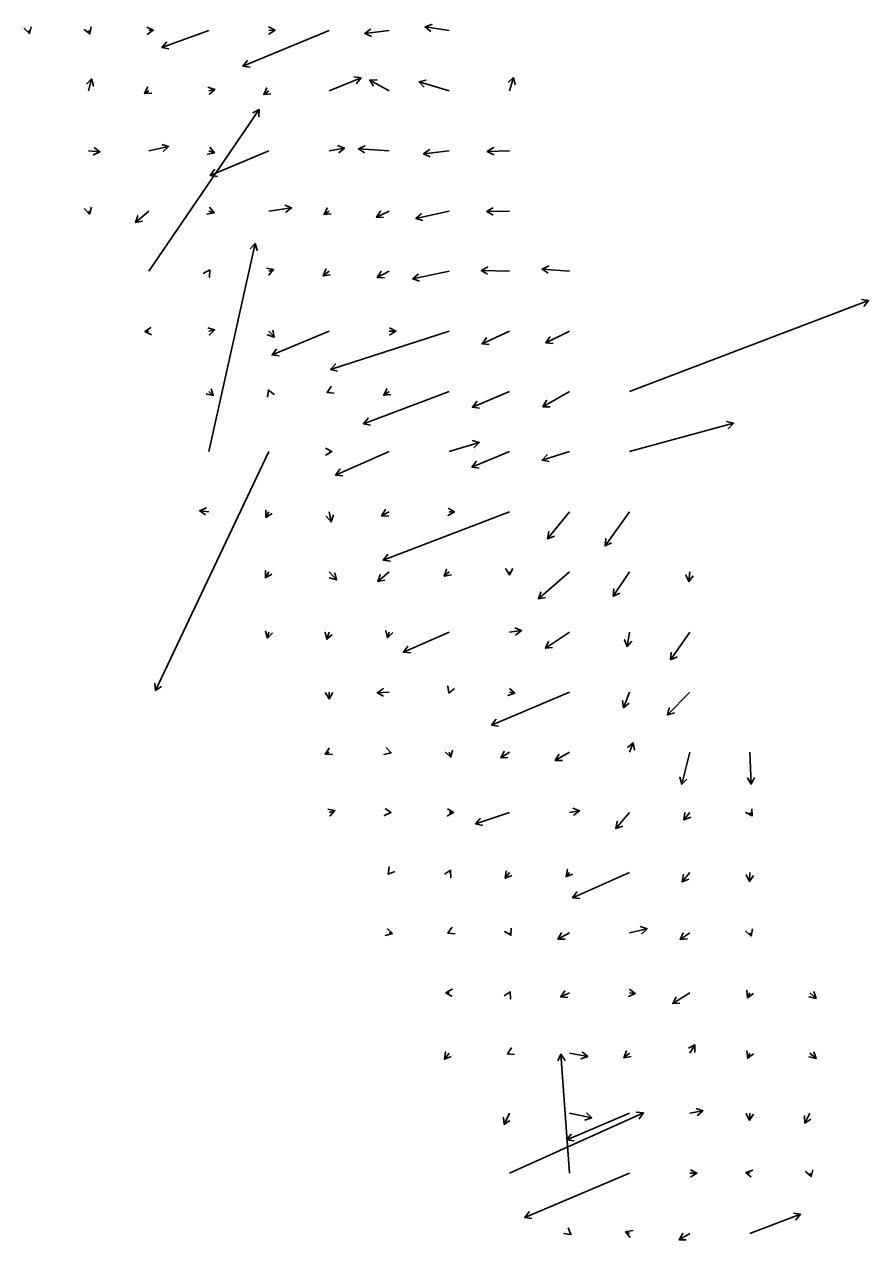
# Model space of a CAD drawing. Extents: x 954385 to 988206, y 1868364 to 1924553.
# Drawn here: x 987504 to 988206, y 1868364 to 1869374 of the extents above; entities that cross this region are included whole.
import ezdxf

# ---------------------------------------------------------------- set-up
doc = ezdxf.new("R2010")
doc.units = 0
doc.layers.add('26', color=7, linetype='Continuous')

msp = doc.modelspace()

# ---------------------------------------------------------------- linework, layer by layer
at = {"layer": '26'}
for points in [[(987507.1, 1869368.9), (987507.8, 1869366.4), (987503.6, 1869370.7), (987507.8, 1869366.4), (987509.4, 1869372.1)], [(987557.1, 1869368.9), (987558.2, 1869366.1), (987553.5, 1869369.9), (987558.2, 1869366.1), (987559.1, 1869372.1)], [(987607.1, 1869368.9), (987610.9, 1869369.2), (987605.9, 1869365.8), (987610.9, 1869369.2), (987605.5, 1869371.8)], [(987657.1, 1869368.9), (987618, 1869354.8), (987621.9, 1869359.4), (987618, 1869354.8), (987623.9, 1869353.8)], [(987757.1, 1869368.9), (987685.4, 1869339.2), (987689.1, 1869343.9), (987685.4, 1869339.2), (987691.4, 1869338.4)], [(987707.1, 1869368.9), (987712.2, 1869369.2), (987707.1, 1869365.9), (987712.2, 1869369.2), (987706.8, 1869371.9)], [(987807.1, 1869368.9), (987786.7, 1869366.5), (987791.5, 1869370.1), (987786.7, 1869366.5), (987792.3, 1869364.1)], [(987857.1, 1869368.9), (987837, 1869371.9), (987842.6, 1869374.1), (987837, 1869371.9), (987841.7, 1869368.2)], [(987557.1, 1869318.9), (987559.4, 1869328.7), (987561.1, 1869322.9), (987559.4, 1869328.7), (987555.3, 1869324.3)], [(987757.1, 1869318.9), (987783.7, 1869329.6), (987780, 1869324.8), (987783.7, 1869329.6), (987777.8, 1869330.4)], [(987807.1, 1869318.9), (987790.9, 1869327.8), (987796.9, 1869327.9), (987790.9, 1869327.8), (987794, 1869322.7)], [(987857.1, 1869318.9), (987831.9, 1869326.2), (987837.7, 1869327.7), (987831.9, 1869326.2), (987836.1, 1869321.9)], [(987907.1, 1869318.9), (987910.4, 1869329.8), (987911.8, 1869324), (987910.4, 1869329.8), (987906, 1869325.7)], [(987607.1, 1869318.9), (987603.6, 1869316.5), (987606.2, 1869321.9), (987603.6, 1869316.5), (987609.6, 1869316.9)], [(987657.1, 1869318.9), (987662.1, 1869320), (987657.6, 1869316), (987662.1, 1869320), (987656.3, 1869321.8)], [(987707.1, 1869318.9), (987702.8, 1869315.9), (987705.3, 1869321.3), (987702.8, 1869315.9), (987708.7, 1869316.4)], [(987607.1, 1869168.9), (987699, 1869303.2), (987698.6, 1869297.3), (987699, 1869303.2), (987693.6, 1869300.6)], [(987607.1, 1869268.9), (987623.6, 1869272.5), (987619.2, 1869268.5), (987623.6, 1869272.5), (987617.9, 1869274.3)], [(987557.1, 1869268.9), (987566.5, 1869268.2), (987561.1, 1869265.6), (987566.5, 1869268.2), (987561.6, 1869271.6)], [(987657.1, 1869268.9), (987661.9, 1869267.4), (987656, 1869266.1), (987661.9, 1869267.4), (987657.8, 1869271.9)], [(987707.1, 1869268.9), (987658.3, 1869248.5), (987661.9, 1869253.3), (987658.3, 1869248.5), (987664.2, 1869247.7)], [(987757.1, 1869268.9), (987769.8, 1869271.3), (987765.3, 1869267.4), (987769.8, 1869271.3), (987764.2, 1869273.3)], [(987807.1, 1869268.9), (987781.5, 1869270.6), (987786.9, 1869273.2), (987781.5, 1869270.6), (987786.5, 1869267.2)], [(987857.1, 1869268.9), (987835.7, 1869266.4), (987840.5, 1869270), (987835.7, 1869266.4), (987841.2, 1869264)], [(987907.1, 1869268.9), (987888.7, 1869268.5), (987893.9, 1869271.6), (987888.7, 1869268.5), (987894, 1869265.6)], [(987707.1, 1869218.9), (987725.9, 1869221.5), (987721.2, 1869217.9), (987725.9, 1869221.5), (987720.4, 1869223.8)], [(987557.1, 1869218.9), (987557.8, 1869216.4), (987553.6, 1869220.7), (987557.8, 1869216.4), (987559.4, 1869222.1)], [(987607.1, 1869218.9), (987596.1, 1869209.3), (987598, 1869215), (987596.1, 1869209.3), (987602, 1869210.4)], [(987657.1, 1869218.9), (987661.4, 1869217.3), (987655.5, 1869216.3), (987661.4, 1869217.3), (987657.6, 1869222)], [(987757.1, 1869218.9), (987753, 1869215.9), (987755.4, 1869221.4), (987753, 1869215.9), (987758.9, 1869216.5)], [(987807.1, 1869218.9), (987796.5, 1869213.9), (987799.9, 1869218.8), (987796.5, 1869213.9), (987802.5, 1869213.4)], [(987857.1, 1869218.9), (987829.3, 1869212.6), (987833.7, 1869216.7), (987829.3, 1869212.6), (987835, 1869210.9)], [(987907.1, 1869218.9), (987888.2, 1869218.4), (987893.3, 1869221.5), (987888.2, 1869218.4), (987893.5, 1869215.5)], [(987657.1, 1869018.9), (987695.6, 1869191.8), (987697.4, 1869186.1), (987695.6, 1869191.8), (987691.5, 1869187.4)], [(987957.1, 1869168.9), (987934.3, 1869170.7), (987939.8, 1869173.3), (987934.3, 1869170.7), (987939.3, 1869167.3)], [(987657.1, 1869168.9), (987657.8, 1869169.9), (987657.5, 1869163.9), (987657.8, 1869169.9), (987652.4, 1869167.1)], [(987707.1, 1869168.9), (987710.9, 1869170.2), (987707, 1869165.7), (987710.9, 1869170.2), (987705.1, 1869171.4)], [(987757.1, 1869168.9), (987752.1, 1869165.1), (987754.4, 1869170.6), (987752.1, 1869165.1), (987758, 1869165.8)], [(987807.1, 1869168.9), (987797.2, 1869163.6), (987800.4, 1869168.7), (987797.2, 1869163.6), (987803.2, 1869163.4)], [(987857.1, 1869168.9), (987826.7, 1869162.4), (987831.2, 1869166.4), (987826.7, 1869162.4), (987832.4, 1869160.5)], [(987907.1, 1869168.9), (987883.7, 1869169.4), (987888.9, 1869172.3), (987883.7, 1869169.4), (987888.8, 1869166.3)], [(988007.1, 1869068.9), (988205.9, 1869144.5), (988202.1, 1869139.8), (988205.9, 1869144.5), (988200, 1869145.4)], [(987607.1, 1869118.9), (987603.9, 1869118.7), (987608.8, 1869122.1), (987603.9, 1869118.7), (987609.3, 1869116.1)], [(987807.1, 1869118.9), (987812.7, 1869119.1), (987807.6, 1869115.9), (987812.7, 1869119.1), (987807.4, 1869121.9)], [(987657.1, 1869118.9), (987661.9, 1869120.1), (987657.6, 1869115.9), (987661.9, 1869120.1), (987656.2, 1869121.8)], [(987707.1, 1869118.9), (987711.4, 1869113.9), (987705.8, 1869115.9), (987711.4, 1869113.9), (987710.3, 1869119.8)], [(987757.1, 1869118.9), (987709.7, 1869099.3), (987713.4, 1869104), (987709.7, 1869099.3), (987715.7, 1869098.5)], [(987857.1, 1869118.9), (987758.3, 1869087.2), (987762.4, 1869091.6), (987758.3, 1869087.2), (987764.2, 1869085.9)], [(987907.1, 1869118.9), (987884.4, 1869108.6), (987887.9, 1869113.5), (987884.4, 1869108.6), (987890.3, 1869108)], [(987957.1, 1869118.9), (987937.4, 1869109.3), (987940.8, 1869114.3), (987937.4, 1869109.3), (987943.4, 1869108.9)], [(987757.1, 1869068.9), (987755.4, 1869068.1), (987758.8, 1869073), (987755.4, 1869068.1), (987761.4, 1869067.6)], [(987657.1, 1869068.9), (987660.8, 1869065.5), (987655, 1869066.8), (987660.8, 1869065.5), (987659.1, 1869071.2)], [(987707.1, 1869068.9), (987706.6, 1869070.1), (987711.4, 1869066.5), (987706.6, 1869070.1), (987705.8, 1869064.2)], [(987857.1, 1869068.9), (987785.7, 1869042), (987789.5, 1869046.7), (987785.7, 1869042), (987791.6, 1869041)], [(987807.1, 1869068.9), (987802.6, 1869065.8), (987805.1, 1869071.2), (987802.6, 1869065.8), (987808.5, 1869066.3)], [(987907.1, 1869068.9), (987876.3, 1869055.8), (987879.9, 1869060.6), (987876.3, 1869055.8), (987882.2, 1869055.1)], [(987957.1, 1869068.9), (987935, 1869056.2), (987938, 1869061.4), (987935, 1869056.2), (987941, 1869056.2)], [(988007.1, 1869018.9), (988093.5, 1869042.5), (988089.3, 1869038.2), (988093.5, 1869042.5), (988087.7, 1869044)], [(987757.1, 1869018.9), (987759.5, 1869019), (987754.4, 1869015.8), (987759.5, 1869019), (987754.2, 1869021.8)], [(987857.1, 1869018.9), (987882, 1869026.6), (987877.9, 1869022.2), (987882, 1869026.6), (987876.2, 1869028)], [(987707.1, 1869018.9), (987612.8, 1868820.2), (987612.3, 1868826.2), (987612.8, 1868820.2), (987617.7, 1868823.6)], [(987807.1, 1869018.9), (987762.5, 1868999.4), (987766.1, 1869004.3), (987762.5, 1868999.4), (987768.5, 1868998.8)], [(987907.1, 1869018.9), (987875.9, 1869006), (987879.5, 1869010.8), (987875.9, 1869006), (987881.8, 1869005.2)], [(987957.1, 1869018.9), (987934.3, 1869011.9), (987938.4, 1869016.3), (987934.3, 1869011.9), (987940.1, 1869010.6)], [(987657.1, 1868968.9), (987649.5, 1868969.7), (987654.9, 1868972.2), (987649.5, 1868969.7), (987654.3, 1868966.2)], [(987807.1, 1868968.9), (987800.7, 1868965.6), (987804, 1868970.7), (987800.7, 1868965.6), (987806.7, 1868965.3)], [(987857.1, 1868968.9), (987861.3, 1868968.9), (987856.1, 1868965.9), (987861.3, 1868968.9), (987856.1, 1868971.9)], [(987707.1, 1868968.9), (987704.6, 1868964.2), (987704.4, 1868970.2), (987704.6, 1868964.2), (987709.7, 1868967.4)], [(987757.1, 1868968.9), (987758.8, 1868960.5), (987754.8, 1868965.1), (987758.8, 1868960.5), (987760.7, 1868966.2)], [(987907.1, 1868968.9), (987802.2, 1868928.6), (987805.9, 1868933.3), (987802.2, 1868928.6), (987808.1, 1868927.7)], [(987957.1, 1868968.9), (987938.9, 1868946.4), (987939.8, 1868952.3), (987938.9, 1868946.4), (987944.5, 1868948.5)], [(988007.1, 1868968.9), (987986.6, 1868940.5), (987987.2, 1868946.5), (987986.6, 1868940.5), (987992.1, 1868943)], [(987707.1, 1868918.9), (987704.2, 1868914), (987704.3, 1868920), (987704.2, 1868914), (987709.4, 1868917)], [(987857.1, 1868918.9), (987852.9, 1868915.2), (987854.9, 1868920.9), (987852.9, 1868915.2), (987858.8, 1868916.4)], [(987907.1, 1868918.9), (987907.2, 1868916.4), (987904, 1868921.5), (987907.2, 1868916.4), (987910, 1868921.7)], [(987757.1, 1868918.9), (987763.3, 1868912.2), (987757.5, 1868914), (987763.3, 1868912.2), (987762, 1868918.1)], [(987807.1, 1868918.9), (987797.7, 1868910.8), (987799.7, 1868916.5), (987797.7, 1868910.8), (987803.6, 1868911.9)], [(987957.1, 1868918.9), (987931.3, 1868896.5), (987933.2, 1868902.1), (987931.3, 1868896.5), (987937.1, 1868897.6)], [(988007.1, 1868918.9), (987993.5, 1868898.7), (987993.9, 1868904.7), (987993.5, 1868898.7), (987998.9, 1868901.3)], [(988057.1, 1868918.9), (988056.4, 1868910.8), (988053.9, 1868916.3), (988056.4, 1868910.8), (988059.9, 1868915.7)], [(987707.1, 1868868.9), (987706, 1868863.8), (987704.2, 1868869.5), (987706, 1868863.8), (987710, 1868868.2)], [(987807.1, 1868868.9), (987805.8, 1868864.1), (987804.3, 1868869.9), (987805.8, 1868864.1), (987810.1, 1868868.4)], [(987907.1, 1868868.9), (987917.2, 1868870.1), (987912.4, 1868866.5), (987917.2, 1868870.1), (987911.7, 1868872.5)], [(987757.1, 1868868.9), (987755.2, 1868862.9), (987753.9, 1868868.7), (987755.2, 1868862.9), (987759.6, 1868866.9)], [(987857.1, 1868868.9), (987818.9, 1868852.2), (987822.5, 1868857), (987818.9, 1868852.2), (987824.9, 1868851.5)], [(987957.1, 1868868.9), (987937, 1868855.5), (987939.7, 1868860.9), (987937, 1868855.5), (987943, 1868855.9)], [(988007.1, 1868868.9), (988005, 1868856.8), (988002.9, 1868862.5), (988005, 1868856.8), (988008.8, 1868861.4)], [(988057.1, 1868868.9), (988041.2, 1868845.9), (988041.7, 1868851.8), (988041.2, 1868845.9), (988046.6, 1868848.4)], [(987757.1, 1868818.9), (987757.2, 1868813.3), (987754.1, 1868818.4), (987757.2, 1868813.3), (987760.1, 1868818.5)], [(987807.1, 1868818.9), (987797.1, 1868818.4), (987802.1, 1868821.7), (987797.1, 1868818.4), (987802.4, 1868815.7)], [(987857.1, 1868818.9), (987856.8, 1868818.1), (987855.8, 1868824), (987856.8, 1868818.1), (987861.5, 1868821.9)], [(987957.1, 1868818.9), (987892.2, 1868791.5), (987895.8, 1868796.3), (987892.2, 1868791.5), (987898.1, 1868790.7)], [(987907.1, 1868818.9), (987911.5, 1868818), (987905.8, 1868816.1), (987911.5, 1868818), (987907.1, 1868822)], [(988007.1, 1868818.9), (988002.1, 1868805.9), (988001.2, 1868811.9), (988002.1, 1868805.9), (988006.8, 1868809.7)], [(988057.1, 1868818.9), (988038.6, 1868800), (988040.1, 1868805.8), (988038.6, 1868800), (988044.3, 1868801.6)], [(987757.1, 1868768.9), (987753.9, 1868767.3), (987757.2, 1868772.3), (987753.9, 1868767.3), (987759.9, 1868767)], [(987807.1, 1868768.9), (987808.7, 1868768.4), (987802.9, 1868767.1), (987808.7, 1868768.4), (987804.7, 1868772.8)], [(987857.1, 1868768.9), (987858.3, 1868764.9), (987854, 1868769), (987858.3, 1868764.9), (987859.7, 1868770.7)], [(987907.1, 1868768.9), (987899.9, 1868764.4), (987902.7, 1868769.7), (987899.9, 1868764.4), (987905.9, 1868764.6)], [(987957.1, 1868768.9), (987945.2, 1868762), (987948.2, 1868767.2), (987945.2, 1868762), (987951.2, 1868762)], [(988007.1, 1868768.9), (988009.9, 1868776.8), (988011, 1868770.9), (988009.9, 1868776.8), (988005.3, 1868772.9)], [(988057.1, 1868768.9), (988050.5, 1868742.4), (988048.8, 1868748.2), (988050.5, 1868742.4), (988054.6, 1868746.7)], [(988107.1, 1868768.9), (988108.2, 1868742.5), (988105, 1868747.6), (988108.2, 1868742.5), (988111, 1868747.9)], [(987757.1, 1868718.9), (987761.9, 1868720.5), (987757.9, 1868716), (987761.9, 1868720.5), (987756.1, 1868721.7)], [(987807.1, 1868718.9), (987808.6, 1868718.8), (987803.1, 1868716.3), (987808.6, 1868718.8), (987803.7, 1868722.3)], [(987857.1, 1868718.9), (987860.7, 1868718.9), (987855.5, 1868716), (987860.7, 1868718.9), (987855.6, 1868722)], [(987907.1, 1868718.9), (987879, 1868709.3), (987882.9, 1868713.8), (987879, 1868709.3), (987884.9, 1868708.1)], [(987957.1, 1868718.9), (987965.5, 1868720.3), (987960.8, 1868716.5), (987965.5, 1868720.3), (987959.9, 1868722.4)], [(988007.1, 1868718.9), (987995.7, 1868705.5), (987996.8, 1868711.4), (987995.7, 1868705.5), (988001.4, 1868707.5)], [(988057.1, 1868718.9), (988052.3, 1868712.7), (988053.1, 1868718.7), (988052.3, 1868712.7), (988057.9, 1868715)], [(988107.1, 1868718.9), (988108.9, 1868716), (988103.6, 1868718.9), (988108.9, 1868716), (988108.8, 1868722)], [(987807.1, 1868668.9), (987806.2, 1868667.7), (987807, 1868673.6), (987806.2, 1868667.7), (987811.7, 1868669.9)], [(987857.1, 1868668.9), (987858.1, 1868670.8), (987858.3, 1868664.8), (987858.1, 1868670.8), (987853, 1868667.6)], [(987907.1, 1868668.9), (987903.6, 1868664.2), (987904.3, 1868670.1), (987903.6, 1868664.2), (987909.1, 1868666.5)], [(987957.1, 1868668.9), (987954.2, 1868665.6), (987955.4, 1868671.5), (987954.2, 1868665.6), (987959.9, 1868667.5)], [(988007.1, 1868668.9), (987959.7, 1868648), (987963.2, 1868652.8), (987959.7, 1868648), (987965.7, 1868647.3)], [(988057.1, 1868668.9), (988050.8, 1868661.2), (988051.8, 1868667.2), (988050.8, 1868661.2), (988056.4, 1868663.4)], [(988107.1, 1868668.9), (988106.8, 1868661.6), (988104, 1868666.9), (988106.8, 1868661.6), (988110, 1868666.6)], [(987807.1, 1868618.9), (987809.8, 1868618.3), (987804, 1868616.6), (987809.8, 1868618.3), (987805.5, 1868622.4)], [(987857.1, 1868618.9), (987856, 1868618.4), (987859.3, 1868623.3), (987856, 1868618.4), (987862, 1868617.9)], [(987907.1, 1868618.9), (987908.3, 1868616.8), (987903.2, 1868619.9), (987908.3, 1868616.8), (987908.5, 1868622.7)], [(987957.1, 1868618.9), (987947.5, 1868613.6), (987950.5, 1868618.7), (987947.5, 1868613.6), (987953.5, 1868613.5)], [(988007.1, 1868618.9), (988021.6, 1868622.2), (988017.2, 1868618.1), (988021.6, 1868622.2), (988015.9, 1868624)], [(988057.1, 1868618.9), (988049.2, 1868613.3), (988051.6, 1868618.7), (988049.2, 1868613.3), (988055.1, 1868613.8)], [(988107.1, 1868618.9), (988108.1, 1868616.1), (988103.6, 1868620.1), (988108.1, 1868616.1), (988109.3, 1868622)], [(987857.1, 1868568.9), (987854.3, 1868568.9), (987859.5, 1868571.9), (987854.3, 1868568.9), (987859.5, 1868565.9)], [(987907.1, 1868568.9), (987907.6, 1868569.8), (987908, 1868563.8), (987907.6, 1868569.8), (987902.6, 1868566.4)], [(987957.1, 1868568.9), (987949.8, 1868565.5), (987953.3, 1868570.5), (987949.8, 1868565.5), (987955.8, 1868565)], [(988007.1, 1868568.9), (988011.8, 1868568.3), (988006.3, 1868566), (988011.8, 1868568.3), (988007, 1868572)], [(988057.1, 1868568.9), (988042.9, 1868560), (988045.7, 1868565.3), (988042.9, 1868560), (988048.9, 1868560.2)], [(988107.1, 1868568.9), (988105.2, 1868564.9), (988104.7, 1868570.9), (988105.2, 1868564.9), (988110.2, 1868568.3)], [(988157.1, 1868568.9), (988162.2, 1868564.3), (988156.4, 1868565.6), (988162.2, 1868564.3), (988160.4, 1868570)], [(987857.1, 1868518.9), (987853, 1868513.7), (987853.9, 1868519.6), (987853, 1868513.7), (987858.6, 1868515.9)], [(987907.1, 1868518.9), (987905.4, 1868518.1), (987908.7, 1868523.1), (987905.4, 1868518.1), (987911.4, 1868517.7)], [(987957.1, 1868418.9), (987949.9, 1868517.9), (987953.2, 1868512.9), (987949.9, 1868517.9), (987947.3, 1868512.5)], [(987957.1, 1868518.9), (987972.2, 1868515.9), (987966.5, 1868514), (987972.2, 1868515.9), (987967.7, 1868519.8)], [(988007.1, 1868518.9), (988002.4, 1868515), (988004.5, 1868520.6), (988002.4, 1868515), (988008.3, 1868516)], [(988057.1, 1868518.9), (988061.4, 1868525.6), (988061.2, 1868519.6), (988061.4, 1868525.6), (988056.1, 1868522.9)], [(988107.1, 1868518.9), (988105.3, 1868514.6), (988104.6, 1868520.6), (988105.3, 1868514.6), (988110.1, 1868518.2)], [(988157.1, 1868518.9), (988162.2, 1868514.3), (988156.4, 1868515.6), (988162.2, 1868514.3), (988160.4, 1868520)], [(987907.1, 1868468.9), (987902.6, 1868459.5), (987902.1, 1868465.4), (987902.6, 1868459.5), (987907.5, 1868462.8)], [(987907.1, 1868418.9), (988018.6, 1868469.1), (988015.1, 1868464.2), (988018.6, 1868469.1), (988012.6, 1868469.7)], [(988007.1, 1868468.9), (987954.9, 1868446.6), (987958.5, 1868451.4), (987954.9, 1868446.6), (987960.9, 1868445.9)], [(987957.1, 1868468.9), (987975.6, 1868465.1), (987969.9, 1868463.2), (987975.6, 1868465.1), (987971.1, 1868469.1)], [(988057.1, 1868468.9), (988068, 1868470.9), (988063.4, 1868467), (988068, 1868470.9), (988062.4, 1868472.9)], [(988107.1, 1868468.9), (988106.8, 1868463), (988104.1, 1868468.4), (988106.8, 1868463), (988110.1, 1868468)], [(988157.1, 1868468.9), (988152.8, 1868460.6), (988152.5, 1868466.6), (988152.8, 1868460.6), (988157.8, 1868463.8)], [(988007.1, 1868418.9), (987919.8, 1868382.1), (987923.4, 1868386.9), (987919.8, 1868382.1), (987925.7, 1868381.3)], [(988057.1, 1868418.9), (988063, 1868419), (988057.9, 1868415.9), (988063, 1868419), (988057.8, 1868421.9)], [(988107.1, 1868418.9), (988103.8, 1868419.6), (988109.5, 1868421.5), (988103.8, 1868419.6), (988108.3, 1868415.6)], [(988157.1, 1868418.9), (988158, 1868416.1), (988153.6, 1868420.2), (988158, 1868416.1), (988159.4, 1868421.9)], [(988107.1, 1868368.9), (988149.2, 1868384.9), (988145.4, 1868380.2), (988149.2, 1868384.9), (988143.3, 1868385.8)], [(987957.1, 1868368.9), (987958.3, 1868368), (987952.4, 1868368.8), (987958.3, 1868368), (987956.1, 1868373.6)], [(988007.1, 1868368.9), (988003.7, 1868370.3), (988009.6, 1868371.2), (988003.7, 1868370.3), (988007.4, 1868365.6)], [(988057.1, 1868368.9), (988048.2, 1868363.7), (988051.2, 1868368.9), (988048.2, 1868363.7), (988054.2, 1868363.7)]]:
    msp.add_lwpolyline(points, dxfattribs=at)

doc.saveas('drawing.dxf')
